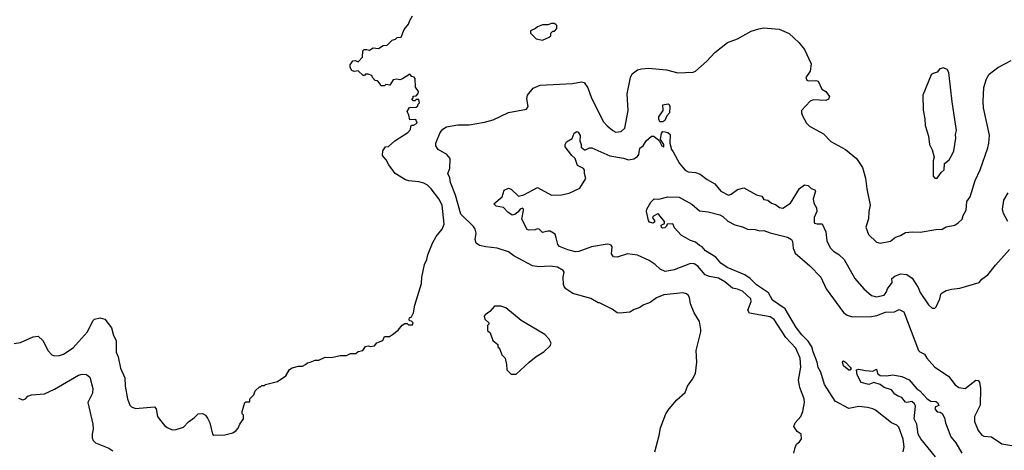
# Model space of a CAD drawing. Extents: x 1678431 to 1860718, y 384618 to 522882.
# Tile 352 of 473: x 1802980 to 1810766, y 396397 to 399802. Entities that reach past the tile are written whole.
import ezdxf

# ---------------------------------------------------------------- set-up
doc = ezdxf.new("R2010")
doc.units = 0

msp = doc.modelspace()

# ---------------------------------------------------------------- linework, layer by layer
at = {"layer": '0CON10XD'}
for points in [[(1802935, 397240.8), (1802985, 397249.2), (1803085, 397293.3), (1803125, 397298.8), (1803163.8, 397265), (1803205, 397183.3), (1803235, 397152), (1803253.2, 397143.2), (1803295, 397145.7), (1803325, 397157.1), (1803402.3, 397207.7), (1803445.4, 397254.6), (1803515.7, 397335), (1803559.3, 397420.7), (1803572.5, 397435), (1803615, 397444), (1803654.2, 397434.2), (1803706.9, 397365), (1803721.1, 397305), (1803742.5, 397265), (1803743.2, 397173.2), (1803758, 397135), (1803777.7, 397047.7), (1803811.2, 396971.2), (1803812.5, 396905), (1803833, 396803), (1803851.2, 396755), (1803865, 396740), (1803895, 396726.7), (1804045, 396740), (1804060, 396725), (1804070, 396665), (1804082.5, 396645), (1804125, 396593.3), (1804146.4, 396576.4), (1804185, 396560), (1804218.3, 396561.7), (1804275, 396580), (1804315, 396623.3), (1804363, 396657), (1804390, 396685), (1804425, 396687.5), (1804450, 396675), (1804465, 396650), (1804482.5, 396615), (1804503.8, 396523.8), (1804515, 396517.5), (1804601.7, 396518.3), (1804665, 396536.2), (1804692.5, 396555), (1804708.3, 396571.7), (1804720, 396605), (1804750, 396645), (1804750, 396675), (1804740, 396685), (1804740, 396705), (1804760, 396775), (1804768.3, 396781.7), (1804798.3, 396781.7), (1804800, 396805), (1804830, 396835), (1804841.7, 396868.3), (1804875, 396900), (1804885, 396900), (1804895, 396910), (1804915, 396910), (1804923, 396917), (1805018.3, 396941.7), (1805083, 396987), (1805113.3, 397035), (1805135, 397050), (1805185, 397063.3), (1805215, 397063.3), (1805240, 397075), (1805255, 397090), (1805277, 397093), (1805315, 397110), (1805345, 397110), (1805395, 397132.5), (1805445, 397130), (1805515, 397147.5), (1805563, 397147), (1805595, 397162.5), (1805637, 397163), (1805655, 397177.5), (1805693, 397187), (1805715, 397216.7), (1805735, 397222.5), (1805755, 397217.5), (1805785, 397222.5), (1805805, 397247.5), (1805850, 397265), (1805865, 397297.5), (1805905, 397297.5), (1805928.3, 397311.7), (1805973, 397347), (1806003.6, 397386.4), (1806025, 397400), (1806045, 397400), (1806055, 397390), (1806085, 397390), (1806090, 397405), (1806078.3, 397418.3), (1806061.7, 397421.7), (1806060, 397435), (1806062.5, 397445), (1806077, 397453), (1806092.5, 397485), (1806103.3, 397545), (1806156.2, 397715), (1806160, 397765), (1806180, 397865), (1806198.8, 397905), (1806207.3, 397942.7), (1806243.8, 398035), (1806272.7, 398087.3), (1806320, 398145), (1806336.2, 398185), (1806321.4, 398335), (1806295, 398386), (1806233.8, 398465), (1806203.6, 398493.6), (1806175, 398510), (1806135, 398521.2), (1806057, 398527), (1806030, 398535), (1805947.5, 398585), (1805897.5, 398655), (1805877.5, 398695), (1805848.3, 398728.3), (1805850, 398765), (1805873.6, 398796.4), (1805895, 398800), (1805946.4, 398843.6), (1806049.3, 398910.7), (1806070, 398935), (1806071.7, 398958.3), (1806081.7, 398968.3), (1806095, 398967.5), (1806122.5, 398985), (1806111.7, 399011.7), (1806065, 399010), (1806057, 399047), (1806043.3, 399075), (1806061.7, 399108.3), (1806115, 399110), (1806128.3, 399121.7), (1806130, 399135), (1806140, 399145), (1806135, 399170), (1806115, 399170), (1806105, 399160), (1806095, 399160), (1806080, 399175), (1806090, 399185), (1806091.7, 399198.3), (1806115, 399200), (1806131.7, 399218.3), (1806132.5, 399235), (1806108.3, 399268.3), (1806107, 399337), (1806098.3, 399348.3), (1806081.7, 399351.7), (1806065, 399370), (1806006.4, 399333.6), (1805985, 399327.5), (1805960.7, 399330.7), (1805932.5, 399327.5), (1805907, 399283), (1805875, 399290), (1805865, 399280), (1805835, 399280), (1805828.3, 399298.3), (1805808.3, 399318.3), (1805791.7, 399321.7), (1805770, 399345), (1805765, 399360), (1805735, 399370), (1805715, 399370), (1805705, 399360), (1805695, 399360), (1805657, 399397), (1805625, 399392.5), (1805605, 399400), (1805593.6, 399423.6), (1805593.3, 399445), (1805615, 399477.5), (1805635, 399480), (1805655, 399470), (1805690, 399505), (1805692.5, 399555), (1805703, 399567), (1805725, 399567.5), (1805745, 399560), (1805775, 399580), (1805817, 399573), (1805855, 399597.5), (1805885, 399600), (1805925, 399640), (1805951.7, 399648.3), (1805965, 399660), (1805996.4, 399663.6), (1806020, 399725), (1806053.6, 399766.4), (1806063.9, 399796.1), (1806087, 399833)], [(1808003.3, 396385), (1808037.5, 396515), (1808045.8, 396575), (1808089.2, 396685), (1808114.4, 396725.6), (1808176.2, 396795), (1808241.2, 396855), (1808261.2, 396905), (1808300.5, 396959.5), (1808323.3, 397005), (1808333.3, 397095), (1808330, 397185), (1808366.7, 397335), (1808366.4, 397353.6), (1808356, 397415), (1808313.8, 397485), (1808283.3, 397555), (1808276.2, 397605), (1808265, 397622.5), (1808253.6, 397633.6), (1808225, 397643.3), (1808073.9, 397626.1), (1808015, 397602.5), (1807965, 397566.7), (1807915, 397546.7), (1807877.1, 397522.9), (1807838.3, 397511.7), (1807805, 397490), (1807725, 397481.2), (1807703.9, 397483.9), (1807663.6, 397513.6), (1807565, 397562.5), (1807555, 397562.5), (1807495, 397596.7), (1807355, 397636.2), (1807297.5, 397675), (1807285, 397692.5), (1807279.3, 397709.3), (1807278, 397765), (1807286.2, 397805), (1807277.9, 397817.9), (1807233.3, 397845), (1807175, 397851.9), (1807085, 397846.9), (1807035.5, 397855.5), (1806886, 397936), (1806845, 397967.5), (1806755, 397994.6), (1806665, 398004.7), (1806616.6, 398016.6), (1806588.1, 398035), (1806582.5, 398065), (1806588.5, 398115), (1806580.7, 398145), (1806567.2, 398167.2), (1806468.2, 398265), (1806425.7, 398415), (1806386.6, 398515), (1806381.5, 398551.5), (1806366.5, 398585), (1806381.1, 398625), (1806384.5, 398705), (1806356.7, 398735), (1806289.2, 398775), (1806270, 398805), (1806270.6, 398825), (1806305, 398908.8), (1806325, 398936.9), (1806355, 398954.5), (1806445, 398970.6), (1806535, 398970), (1806655, 398992.9), (1806725, 399011.4), (1806845, 399068.6), (1806986.1, 399093.9), (1807000, 399115), (1806989.6, 399175), (1806996.4, 399205), (1807039.1, 399260.9), (1807095, 399284.5), (1807351.5, 399298.5), (1807421.2, 399311.2), (1807444.1, 399304.1), (1807473.6, 399263.6), (1807501.1, 399181.1), (1807595.4, 398995.4), (1807625, 398961.4), (1807670, 398925), (1807695, 398913.1), (1807735, 398918.6), (1807765, 398944), (1807790.5, 399085), (1807783.1, 399215), (1807808.6, 399345), (1807824.2, 399375), (1807865, 399404.3), (1807895.5, 399414.5), (1807951.3, 399418.7), (1808095, 399404.4), (1808185, 399381.9), (1808305, 399386.7), (1808322.5, 399395), (1808412.5, 399475), (1808477, 399543), (1808577.7, 399622.3), (1808655, 399650), (1808765, 399711.2), (1808825, 399730), (1808865, 399736.7), (1808894.2, 399734.2), (1808985, 399725.8), (1809065, 399693.8), (1809141.7, 399621.7), (1809186.7, 399565), (1809238.3, 399451.7), (1809231.2, 399395), (1809196.7, 399345), (1809203.3, 399325), (1809215, 399318.8), (1809275, 399322), (1809295, 399316.2), (1809323.9, 399253.9), (1809355, 399233.3), (1809383.3, 399195), (1809375.9, 399174.1), (1809355, 399163.3), (1809255, 399168.8), (1809231.2, 399158.8), (1809161.2, 399085), (1809161.2, 399065), (1809170.5, 399040.5), (1809201.2, 398985), (1809225, 398958.8), (1809335, 398898.8), (1809395, 398840), (1809510, 398775), (1809596.2, 398705), (1809643, 398633), (1809668.3, 398548.3)], [(1807115, 399640), (1807167, 399663), (1807180, 399675), (1807180, 399695), (1807195, 399710), (1807208.3, 399711.7), (1807227, 399733), (1807227.5, 399755), (1807220, 399765), (1807205, 399772.5), (1807185, 399772.5), (1807155, 399760), (1807115, 399762.5), (1807073.3, 399746.7), (1807058.3, 399731.7), (1807020, 399715), (1807020, 399695), (1807065, 399650), (1807115, 399640)], [(1809668.3, 398548.3), (1809678, 398465), (1809706.2, 398335), (1809693.8, 398285), (1809693, 398227), (1809670.7, 398160.7), (1809692.7, 398102.7), (1809755, 398044), (1809785, 398033.8), (1809865, 398051.2), (1809905, 398083.3), (1809944.5, 398095.5), (1809985, 398119.2), (1810035.7, 398124.3), (1810099.1, 398120.9), (1810225, 398142.9), (1810275, 398145.7), (1810307.1, 398162.9), (1810375, 398177.5), (1810402, 398195), (1810431.2, 398225), (1810439.2, 398255), (1810464.3, 398295), (1810468.6, 398365), (1810495, 398400), (1810535, 398530), (1810575.6, 398615), (1810635, 398787.5), (1810644.4, 398825), (1810647.9, 398887.9), (1810602.2, 399105), (1810598.1, 399155), (1810603.4, 399266.6), (1810625.7, 399334.3), (1810645, 399370), (1810715, 399423.8), (1810820.5, 399479.5)], [(1810235, 398550), (1810266.7, 398595), (1810288.8, 398615), (1810293.3, 398665), (1810330, 398695), (1810354.4, 398735.6), (1810365.8, 398765), (1810382.2, 398865), (1810379.1, 398895), (1810388.6, 398925), (1810353.3, 399153.3), (1810326.2, 399385), (1810315, 399407.5), (1810285, 399420), (1810256.4, 399413.6), (1810233.6, 399386.4), (1810202.3, 399377.7), (1810186.7, 399365), (1810121.2, 399205), (1810124.1, 399085.9), (1810137.7, 399017.7), (1810140, 398965), (1810165, 398880), (1810173.3, 398815), (1810193.9, 398773.9), (1810211.2, 398715), (1810203.3, 398685), (1810203.6, 398563.6), (1810215, 398550), (1810235, 398550)], [(1808065, 398993.8), (1808042.5, 398995), (1808033.8, 399015), (1808034.2, 399035), (1808068.8, 399085), (1808065, 399127.5), (1808107.1, 399137.1), (1808115, 399132.5), (1808121.2, 399115), (1808117.5, 399065), (1808097.7, 399042.3), (1808080, 399005), (1808065, 398993.8)], [(1807222.5, 398077.5), (1807214.3, 398105), (1807175, 398129.4), (1807155, 398130), (1807115, 398118), (1807088.6, 398145), (1807075, 398149.5), (1807055, 398140.5), (1807005, 398137.5), (1806992.1, 398142.1), (1806949.3, 398225), (1806963.5, 398293.5), (1806962.9, 398305), (1806955, 398312.9), (1806936, 398305), (1806919.5, 398280.5), (1806895, 398260.8), (1806875, 398256.2), (1806840, 398280), (1806805, 398316), (1806748.3, 398328.3), (1806730, 398345), (1806795, 398401.2), (1806810, 398455), (1806845, 398469.2), (1806865, 398462.5), (1806925, 398407.5), (1806965, 398416.2), (1807075, 398476.4), (1807185, 398414.4), (1807265, 398417.8), (1807325, 398430), (1807410, 398470), (1807455.8, 398545), (1807445.8, 398585), (1807447.1, 398612.9), (1807438, 398625), (1807389.7, 398649.7), (1807371.5, 398705), (1807345, 398729.1), (1807292.9, 398797.1), (1807292, 398815), (1807303.3, 398835), (1807348, 398862), (1807363.8, 398905), (1807385, 398917.1), (1807395, 398912), (1807412, 398885), (1807408, 398845), (1807418.8, 398815), (1807418.8, 398795), (1807445, 398772.5), (1807455, 398772), (1807485, 398788), (1807505, 398788), (1807645, 398724.4), (1807755, 398707.5), (1807795, 398693.2), (1807835, 398701.3), (1807865, 398719.1), (1807876.2, 398735), (1807882.2, 398785), (1807911.1, 398805), (1807932.9, 398845), (1807975, 398880), (1807995, 398880), (1808037.5, 398847.5), (1808056.7, 398805), (1808072.5, 398797.5), (1808073.3, 398815), (1808046.7, 398855), (1808054, 398906), (1808065, 398916.7), (1808085, 398916.2), (1808105, 398910), (1808123.8, 398895), (1808120.8, 398825), (1808134.5, 398774.5), (1808146.8, 398756.8), (1808198.1, 398665), (1808241.7, 398611.7), (1808265, 398598.9), (1808325, 398594.4), (1808359.4, 398579.4), (1808415, 398538.1), (1808475.4, 398505.4), (1808525, 398446), (1808583.5, 398413.5), (1808605, 398421.9), (1808655, 398460), (1808705, 398472.5), (1808805, 398418.1), (1808847.1, 398407.1), (1808865, 398380), (1808895, 398376), (1808925, 398351.2), (1808955, 398341.2), (1808987.6, 398317.6), (1809015, 398311.9), (1809075, 398352), (1809145, 398466.7), (1809185, 398495.8), (1809215, 398490), (1809238.2, 398468.2), (1809267, 398457), (1809273.8, 398445), (1809254.7, 398384.7), (1809260.2, 398350.2), (1809280, 398315), (1809282.5, 398285), (1809263, 398237), (1809261.4, 398201.4), (1809265, 398194.4), (1809285, 398187.5), (1809325, 398187.5), (1809354.5, 398124.5), (1809363.4, 398053.4), (1809387.4, 397997.4), (1809415, 397970.6), (1809458, 397945), (1809498.6, 397905), (1809584.6, 397754.6), (1809655, 397674.2), (1809715, 397621.4), (1809755, 397610), (1809815, 397624.2), (1809831.4, 397645), (1809842.9, 397675), (1809880, 397725), (1809876.7, 397755), (1809900, 397775), (1809945, 397791.5), (1809995, 397786.5), (1810037.3, 397757.3), (1810085.4, 397685.4), (1810100, 397645), (1810167, 397547), (1810195, 397520), (1810215, 397521.2), (1810227.6, 397532.4), (1810255.6, 397595), (1810265, 397632.5), (1810275, 397643.3), (1810305, 397660), (1810348, 397672), (1810415, 397680), (1810566.7, 397725), (1810588.8, 397751.2), (1810635, 397783.8), (1810695, 397860), (1810807.5, 397985)], [(1810793.3, 398205), (1810758.3, 398268.3), (1810751.2, 398305), (1810761.2, 398375), (1810795, 398432.5)], [(1809966.7, 396385), (1809973.1, 396425), (1809964.6, 396485.4), (1809930.5, 396580.5), (1809915, 396595.9), (1809874.7, 396614.7), (1809745.8, 396715.8), (1809726, 396725), (1809685, 396736.8), (1809615, 396742.5), (1809535, 396728.6), (1809428, 396785), (1809345, 396917.5), (1809315, 397014), (1809295, 397052), (1809286.7, 397095), (1809253.5, 397175), (1809244.6, 397215), (1809215, 397260.5), (1809165, 397310.4), (1809119, 397369), (1809031.9, 397515), (1808931.9, 397585), (1808901.2, 397641.2), (1808805.4, 397705), (1808755.6, 397755.6), (1808714.8, 397784.8), (1808575, 397841.8), (1808525, 397876.7), (1808484.7, 397924.7), (1808403.5, 397975), (1808376.6, 398006.6), (1808355, 398015.5), (1808322.7, 398042.7), (1808285, 398055.6), (1808209.2, 398099.2), (1808157.5, 398157.5), (1808145, 398186.7), (1808100, 398185), (1808095, 398170), (1808080, 398155), (1808065, 398152.5), (1808055, 398160), (1808053, 398177), (1808078.3, 398191.7), (1808077.5, 398205), (1808035, 398261.2), (1808025, 398266), (1807986.7, 398245), (1807983.3, 398235), (1808000, 398215), (1807999.7, 398200.3), (1807985, 398194.3), (1807960.4, 398200.4), (1807950.8, 398215), (1807936, 398285), (1807938.8, 398305), (1807971.2, 398358.8), (1807997.5, 398385), (1808035, 398383.1), (1808105, 398401.2), (1808195, 398397.5), (1808295, 398344.3), (1808355, 398291.2), (1808425, 398281.9), (1808515, 398258.6), (1808540, 398245), (1808578.3, 398208.3), (1808635, 398179.4), (1808695, 398164.3), (1808735.7, 398145.7), (1808795, 398142.9), (1808833.2, 398133.2), (1808865, 398135.4), (1808915, 398115.6), (1809052.3, 398082.3), (1809083.3, 398065), (1809092, 398048), (1809097.1, 397995), (1809111.9, 397955), (1809227.1, 397855), (1809315.7, 397765), (1809357.1, 397675), (1809495, 397488), (1809524, 397465), (1809565, 397453.1), (1809714.2, 397455.8), (1809757.5, 397462.5), (1809825, 397488.8), (1809897.9, 397492.1), (1809935, 397509.4), (1809971.8, 397491.8), (1810087.2, 397187.2), (1810096.4, 397176.4), (1810135, 397157.5), (1810153.3, 397125), (1810215, 397054.3), (1810325, 396984.2), (1810375.8, 396915), (1810405, 396893.3), (1810455, 396887.1), (1810539.3, 396950.7), (1810559.5, 396949.5), (1810568.8, 396935), (1810576.8, 396886.8), (1810574.4, 396755), (1810530, 396665), (1810529.4, 396625), (1810560, 396555), (1810587, 396517), (1810605, 396508.8), (1810665, 396504), (1810745, 396449.2), (1810825.5, 396435.5)], [(1809102.5, 396375), (1809110.7, 396419.3), (1809122.5, 396445), (1809146.4, 396463.6), (1809161.7, 396488.3), (1809160, 396525), (1809127, 396547), (1809102.5, 396585), (1809112.5, 396615), (1809156.7, 396665), (1809172.5, 396705), (1809186, 396775), (1809183.8, 396805), (1809149.2, 396895), (1809137.7, 396952.3), (1809155.6, 397055), (1809151.8, 397125), (1809116.9, 397205), (1809038.2, 397288.2), (1808945, 397431.1), (1808915, 397451.8), (1808750.9, 397480.9), (1808737.1, 397505), (1808763.3, 397575), (1808760.6, 397595), (1808694.2, 397655), (1808655, 397672.3), (1808615, 397679.6), (1808555, 397729.1), (1808505, 397759.2), (1808435, 397770.7), (1808400.6, 397785), (1808342.6, 397852.6), (1808312.7, 397872.7), (1808285, 397873.2), (1808155, 397823.8), (1808085, 397811.5), (1808045, 397828.5), (1808005.7, 397865), (1807957.4, 397897.4), (1807865, 397941.1), (1807785, 397949.5), (1807705, 397924.3), (1807676, 397926), (1807660.5, 397950.5), (1807665.7, 398005.7), (1807657.9, 398017.9), (1807644.4, 398024.4), (1807625, 398026.7), (1807502.5, 398005), (1807401.7, 397968.3), (1807375, 397967.5), (1807315, 397982.1), (1807248.1, 398008.1), (1807234.5, 398025), (1807222.5, 398077.5)], [(1806905, 397000), (1807007.5, 397095), (1807065, 397140), (1807123.9, 397176.1), (1807175, 397222.5), (1807183.3, 397245), (1807166.7, 397275), (1807132.3, 397312.3), (1806944.2, 397424.2), (1806825, 397522.5), (1806785, 397536.7), (1806735, 397537.5), (1806696.4, 397493.6), (1806660.7, 397469.3), (1806653, 397457), (1806657.5, 397435), (1806690, 397405), (1806690, 397395), (1806680, 397385), (1806680, 397345), (1806700, 397325), (1806720, 397265), (1806760, 397235), (1806760, 397215), (1806777, 397197), (1806793, 397153), (1806817.5, 397125), (1806830, 397075), (1806833, 397033), (1806865, 397000), (1806905, 397000)], [(1809545, 397030), (1809535, 397030), (1809495, 397064.5), (1809485.8, 397094.2), (1809489.2, 397100.8), (1809495, 397104.2), (1809510.8, 397095), (1809547.1, 397055), (1809554.2, 397045), (1809545, 397030)], [(1810221.5, 396345), (1810105, 396487.1), (1810084.1, 396525), (1810073.6, 396603.6), (1810054, 396645), (1810062.5, 396745), (1810055.6, 396765), (1810035, 396784.2), (1809995, 396775.6), (1809985, 396778.6), (1809955, 396813.8), (1809925, 396824.2), (1809900.9, 396840.9), (1809872.9, 396875), (1809815, 396892.9), (1809785, 396917.5), (1809735, 396932.9), (1809695, 396918.5), (1809635, 396934.3), (1809601.9, 396995), (1809596.1, 397033.9), (1809615, 397039.4), (1809667.2, 397027.2), (1809725, 397023.1), (1809755, 397038.8), (1809763.8, 397005), (1809785, 396988.1), (1809835, 396986.7), (1809885.2, 396995.2), (1809955, 396981.5), (1810013.6, 396953.6), (1810072.8, 396882.8), (1810097.6, 396867.6), (1810155, 396805.4), (1810185, 396786.2), (1810225, 396784), (1810238, 396775), (1810248.8, 396751.2), (1810220.3, 396739.7), (1810216.9, 396725), (1810235, 396702.5), (1810259.2, 396699.2), (1810275, 396687.5), (1810293.2, 396653.2), (1810300.6, 396615), (1810343.1, 396505), (1810383.1, 396455), (1810428.5, 396375)], [(1802969.5, 396809.5), (1803005, 396796.2), (1803025, 396803.3), (1803045, 396826.2), (1803073, 396837), (1803175, 396842.9), (1803255, 396881.8), (1803445, 396990), (1803475, 397000), (1803507.3, 396997.3), (1803534.2, 396974.2), (1803557.8, 396885), (1803555, 396850), (1803518.6, 396775), (1803558, 396605), (1803560.8, 396565), (1803552.5, 396525), (1803554, 396495), (1803562, 396475), (1803580, 396455), (1803683.8, 396413.8), (1803715, 396392.9)]]:
    msp.add_lwpolyline(points, dxfattribs=at)

doc.saveas('drawing.dxf')
